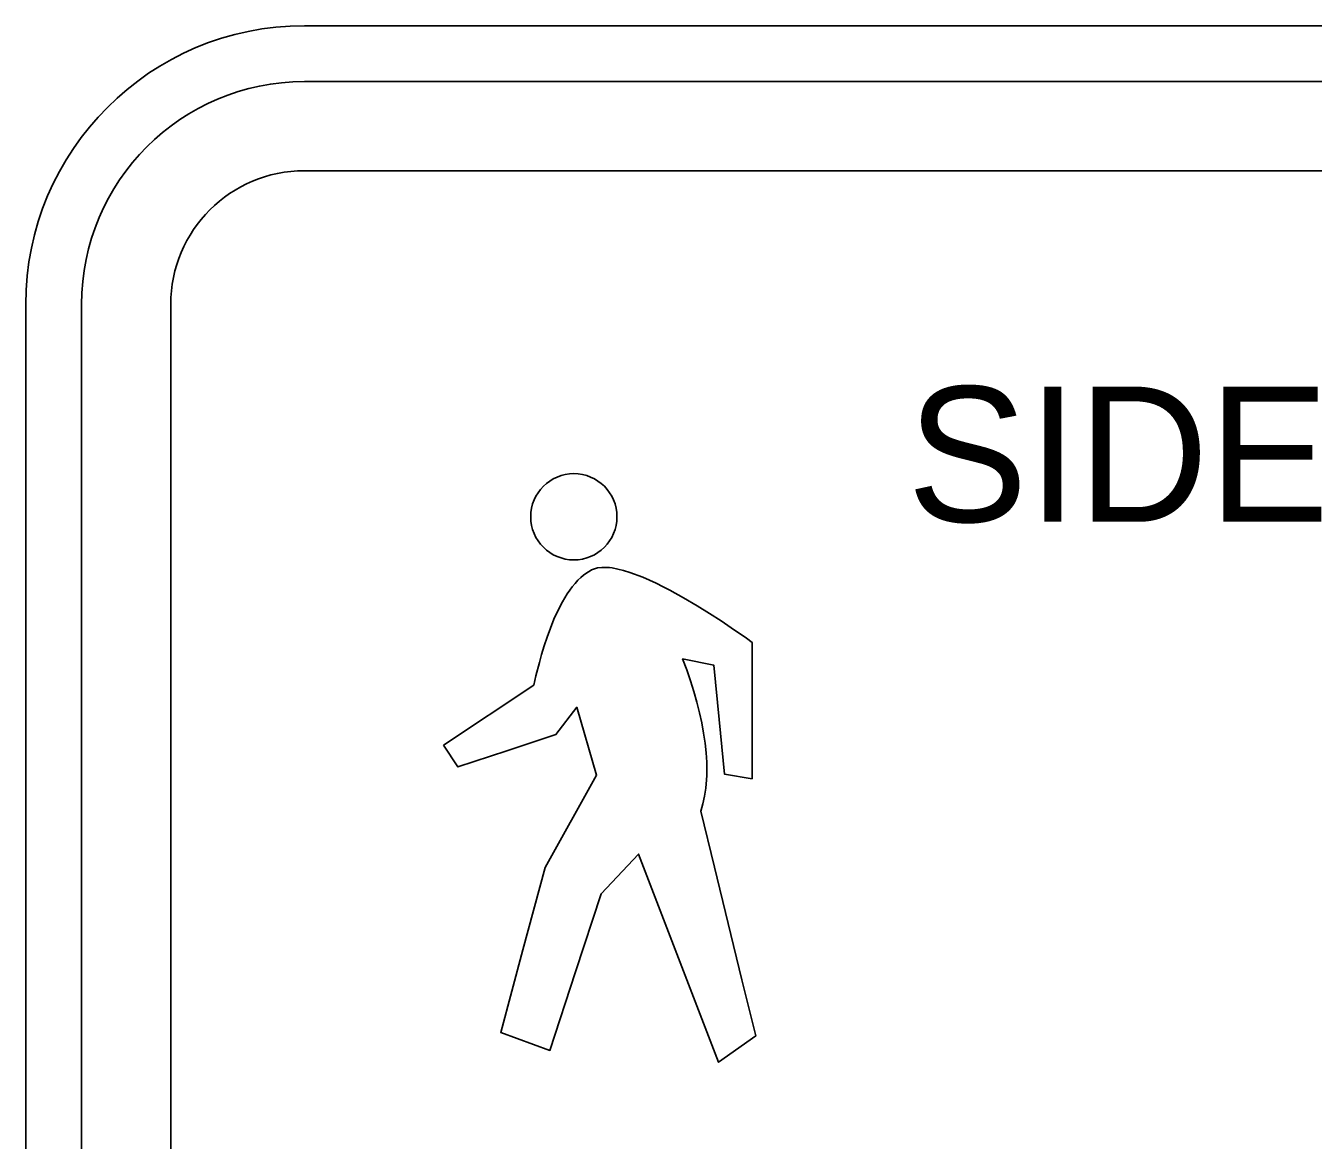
# Model space of a CAD drawing. Extents: x 1458 to 4498, y 17709 to 24109.
# Drawn here: x 2730.44 to 2765.09, y 20767.82 to 20797.82 of the extents above; entities that cross this region are included whole.
import ezdxf

# ---------------------------------------------------------------- set-up
doc = ezdxf.new("R2010")
doc.units = 0
doc.layers.add('P_TRAF_TCP_General', color=7, linetype='Continuous')

msp = doc.modelspace()

# ---------------------------------------------------------------- linework, layer by layer
at = {"layer": 'P_TRAF_TCP_General'}
for p, q in [((2737.938, 20797.817), (2818.938, 20797.817)), ((2737.938, 20796.314), (2818.938, 20796.314)), ((2818.938, 20793.914), (2737.938, 20793.914)), ((2730.438, 20745.317), (2730.438, 20790.317)), ((2731.94, 20745.317), (2731.94, 20790.317)), ((2734.34, 20790.317), (2734.34, 20745.317))]:
    msp.add_line(p, q, dxfattribs=at)
msp.add_lwpolyline([(2741.678, 20778.449), (2744.11, 20780.069), (2744.171, 20780.316), (2744.263, 20780.681), (2744.323, 20780.894), (2744.393, 20781.123), (2744.472, 20781.358), (2744.558, 20781.602), (2744.656, 20781.844), (2744.764, 20782.082), (2744.882, 20782.307), (2744.945, 20782.419), (2745.009, 20782.523), (2745.079, 20782.622), (2745.149, 20782.717), (2745.222, 20782.806), (2745.295, 20782.889), (2745.374, 20782.965), (2745.453, 20783.031), (2745.539, 20783.092), (2745.625, 20783.143), (2745.669, 20783.168), (2745.72, 20783.19), (2745.825, 20783.222), (2745.946, 20783.238), (2746.079, 20783.235), (2746.146, 20783.231), (2746.219, 20783.222), (2746.371, 20783.193), (2746.53, 20783.155), (2746.695, 20783.101), (2747.044, 20782.971), (2747.406, 20782.809), (2747.591, 20782.717), (2747.778, 20782.622), (2748.146, 20782.419), (2748.505, 20782.206), (2748.842, 20781.996), (2749.153, 20781.796), (2749.426, 20781.612), (2749.833, 20781.332), (2749.988, 20781.218), (2749.988, 20779.383), (2749.988, 20777.547), (2749.245, 20777.674), (2749.099, 20779.141), (2748.956, 20780.605), (2748.118, 20780.774), (2748.229, 20780.478), (2748.331, 20780.186), (2748.42, 20779.897), (2748.502, 20779.608), (2748.572, 20779.326), (2748.632, 20779.049), (2748.683, 20778.776), (2748.721, 20778.509), (2748.75, 20778.249), (2748.766, 20777.998), (2748.769, 20777.754), (2748.766, 20777.633), (2748.759, 20777.519), (2748.74, 20777.293), (2748.708, 20777.077), (2748.661, 20776.871), (2748.604, 20776.677), (2748.972, 20775.165), (2749.344, 20773.651), (2749.712, 20772.139), (2750.084, 20770.624), (2749.086, 20769.916), (2748.547, 20771.317), (2748.007, 20772.717), (2747.467, 20774.118), (2746.927, 20775.518), (2745.93, 20774.454), (2745.238, 20772.346), (2744.545, 20770.237), (2743.224, 20770.72), (2743.818, 20772.943), (2744.415, 20775.162), (2745.8, 20777.642), (2745.269, 20779.472), (2744.707, 20778.738), (2743.386, 20778.303), (2742.065, 20777.868)], close=True, dxfattribs=at)
msp.add_lwpolyline([(2741.678, 20778.449), (2744.11, 20780.069), (2744.171, 20780.316), (2744.263, 20780.681), (2744.323, 20780.894), (2744.393, 20781.123), (2744.472, 20781.358), (2744.558, 20781.602), (2744.656, 20781.844), (2744.764, 20782.082), (2744.882, 20782.307), (2744.945, 20782.419), (2745.009, 20782.523), (2745.079, 20782.622), (2745.149, 20782.717), (2745.222, 20782.806), (2745.295, 20782.889), (2745.374, 20782.965), (2745.453, 20783.031), (2745.539, 20783.092), (2745.625, 20783.143), (2745.669, 20783.168), (2745.72, 20783.19), (2745.825, 20783.222), (2745.946, 20783.238), (2746.079, 20783.235), (2746.146, 20783.231), (2746.219, 20783.222), (2746.371, 20783.193), (2746.53, 20783.155), (2746.695, 20783.101), (2747.044, 20782.971), (2747.406, 20782.809), (2747.591, 20782.717), (2747.778, 20782.622), (2748.146, 20782.419), (2748.505, 20782.206), (2748.842, 20781.996), (2749.153, 20781.796), (2749.426, 20781.612), (2749.833, 20781.332), (2749.988, 20781.218), (2749.988, 20779.383), (2749.988, 20777.547), (2749.245, 20777.674), (2749.099, 20779.141), (2748.956, 20780.605), (2748.118, 20780.774), (2748.229, 20780.478), (2748.331, 20780.186), (2748.42, 20779.897), (2748.502, 20779.608), (2748.572, 20779.326), (2748.632, 20779.049), (2748.683, 20778.776), (2748.721, 20778.509), (2748.75, 20778.249), (2748.766, 20777.998), (2748.769, 20777.754), (2748.766, 20777.633), (2748.759, 20777.519), (2748.74, 20777.293), (2748.708, 20777.077), (2748.661, 20776.871), (2748.604, 20776.677), (2748.972, 20775.165), (2749.344, 20773.651), (2749.712, 20772.139), (2750.084, 20770.624), (2749.086, 20769.916), (2748.547, 20771.317), (2748.007, 20772.717), (2747.467, 20774.118), (2746.927, 20775.518), (2745.93, 20774.454), (2745.238, 20772.346), (2744.545, 20770.237), (2743.224, 20770.72), (2743.818, 20772.943), (2744.415, 20775.162), (2745.8, 20777.642), (2745.269, 20779.472), (2744.707, 20778.738), (2743.386, 20778.303), (2742.065, 20777.868)], close=True, dxfattribs=at)
msp.add_circle((2745.19, 20784.599), 1.161, dxfattribs=at)
msp.add_circle((2745.19, 20784.599), 1.161, dxfattribs=at)
for radius in [7.5, 5.998, 3.598]:
    msp.add_arc((2737.938, 20790.317), radius, 90, 180, dxfattribs=at)

# ---------------------------------------------------------------- texts
msp.add_text('SIDEWALK CLOSED AHEAD', height=3.64046, dxfattribs=at).set_placement((2754.158, 20784.464))

doc.saveas('drawing.dxf')
